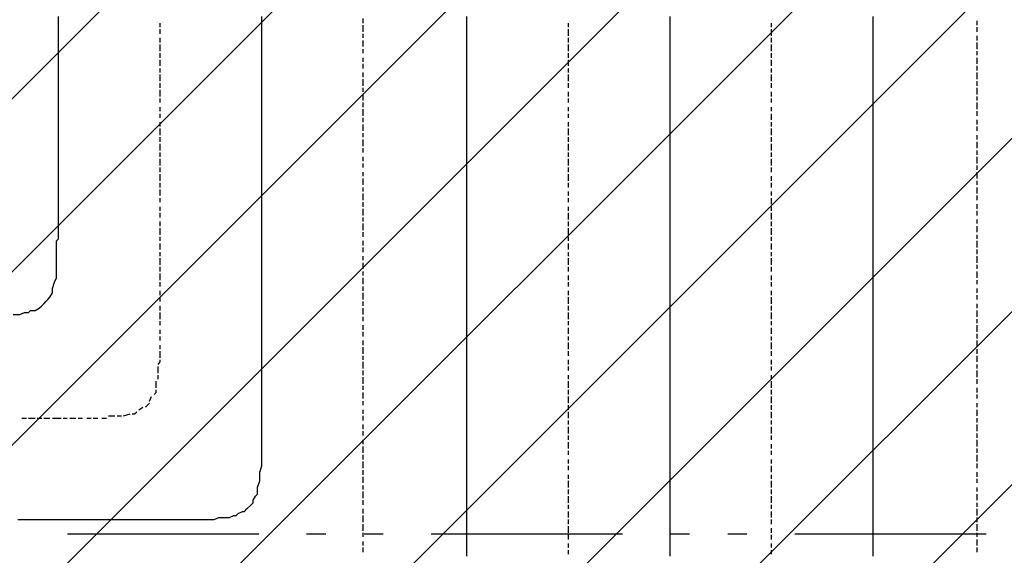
# Model space of a CAD drawing. Extents: x 997 to 109698, y 921 to 94021.
# Tile 634 of 656: x 33360 to 35290, y 47970 to 49019. Entities that reach past the tile are written whole.
import ezdxf

# ---------------------------------------------------------------- set-up
doc = ezdxf.new("R2010")
doc.units = 0
doc.header["$MEASUREMENT"] = 0
for name, color, linetype in [('12', 7, 'CONTINUOUS'), ('28', 7, 'CONTINUOUS'), ('40', 7, 'CONTINUOUS')]:
    doc.layers.add(name, color=color, linetype=linetype)

msp = doc.modelspace()

# ---------------------------------------------------------------- linework, layer by layer
at = {"layer": '12', "color": 5}
for p, q in [((33436.630503, 49016.563401), (33436.630503, 49025.563401)), ((33834.630503, 49016.563401), (33834.630503, 49025.563401)), ((34236.630503, 49016.563401), (34236.630503, 49025.563401)), ((34634.630503, 49016.563401), (34634.630503, 49025.563401)), ((35032.630503, 49016.563401), (35032.630503, 49025.563401)), ((33436.630503, 49008.563401), (33436.630503, 49016.563401)), ((33436.630503, 48995.563401), (33436.630503, 49008.563401)), ((33834.630503, 49008.563401), (33834.630503, 49016.563401)), ((33834.630503, 48995.563401), (33834.630503, 49008.563401)), ((34236.630503, 49008.563401), (34236.630503, 49016.563401)), ((34236.630503, 48995.563401), (34236.630503, 49008.563401)), ((34634.630503, 49008.563401), (34634.630503, 49016.563401)), ((34634.630503, 48995.563401), (34634.630503, 49008.563401)), ((35032.630503, 49008.563401), (35032.630503, 49016.563401)), ((35032.630503, 48995.563401), (35032.630503, 49008.563401)), ((33436.630503, 48987.563401), (33436.630503, 48995.563401)), ((33436.630503, 48978.563401), (33436.630503, 48987.563401)), ((33834.630503, 48987.563401), (33834.630503, 48995.563401)), ((33834.630503, 48978.563401), (33834.630503, 48987.563401)), ((34236.630503, 48987.563401), (34236.630503, 48995.563401)), ((34236.630503, 48978.563401), (34236.630503, 48987.563401)), ((34634.630503, 48987.563401), (34634.630503, 48995.563401)), ((34634.630503, 48978.563401), (34634.630503, 48987.563401)), ((35032.630503, 48987.563401), (35032.630503, 48995.563401)), ((35032.630503, 48974.563401), (35032.630503, 48987.563401)), ((33436.630503, 48966.563401), (33436.630503, 48978.563401)), ((33436.630503, 48957.563401), (33436.630503, 48966.563401)), ((33834.630503, 48966.563401), (33834.630503, 48978.563401)), ((33834.630503, 48957.563401), (33834.630503, 48966.563401)), ((34236.630503, 48966.563401), (34236.630503, 48978.563401)), ((34236.630503, 48957.563401), (34236.630503, 48966.563401)), ((34634.630503, 48966.563401), (34634.630503, 48978.563401)), ((34634.630503, 48957.563401), (34634.630503, 48966.563401)), ((35032.630503, 48966.563401), (35032.630503, 48974.563401)), ((35032.630503, 48957.563401), (35032.630503, 48966.563401)), ((33436.630503, 48949.563401), (33436.630503, 48957.563401)), ((33436.630503, 48936.563401), (33436.630503, 48949.563401)), ((33834.630503, 48944.563401), (33834.630503, 48957.563401)), ((33834.630503, 48936.563401), (33834.630503, 48944.563401)), ((34236.630503, 48944.563401), (34236.630503, 48957.563401)), ((34236.630503, 48936.563401), (34236.630503, 48944.563401)), ((34634.630503, 48944.563401), (34634.630503, 48957.563401)), ((34634.630503, 48936.563401), (34634.630503, 48944.563401)), ((35032.630503, 48944.563401), (35032.630503, 48957.563401)), ((35032.630503, 48936.563401), (35032.630503, 48944.563401)), ((33436.630503, 48928.563401), (33436.630503, 48936.563401)), ((33436.630503, 48915.563401), (33436.630503, 48928.563401)), ((33834.630503, 48928.563401), (33834.630503, 48936.563401)), ((33834.630503, 48915.563401), (33834.630503, 48928.563401)), ((34236.630503, 48928.563401), (34236.630503, 48936.563401)), ((34236.630503, 48915.563401), (34236.630503, 48928.563401)), ((34634.630503, 48928.563401), (34634.630503, 48936.563401)), ((34634.630503, 48915.563401), (34634.630503, 48928.563401)), ((35032.630503, 48928.563401), (35032.630503, 48936.563401)), ((35032.630503, 48915.563401), (35032.630503, 48928.563401)), ((33436.630503, 48906.563401), (33436.630503, 48915.563401)), ((33436.630503, 48898.563401), (33436.630503, 48906.563401)), ((33834.630503, 48906.563401), (33834.630503, 48915.563401)), ((33834.630503, 48898.563401), (33834.630503, 48906.563401)), ((34236.630503, 48906.563401), (34236.630503, 48915.563401)), ((34236.630503, 48898.563401), (34236.630503, 48906.563401)), ((34634.630503, 48906.563401), (34634.630503, 48915.563401)), ((34634.630503, 48898.563401), (34634.630503, 48906.563401)), ((35032.630503, 48906.563401), (35032.630503, 48915.563401)), ((35032.630503, 48898.563401), (35032.630503, 48906.563401)), ((33436.630503, 48885.563401), (33436.630503, 48898.563401)), ((33436.630503, 48877.563401), (33436.630503, 48885.563401)), ((33834.630503, 48885.563401), (33834.630503, 48898.563401)), ((33834.630503, 48877.563401), (33834.630503, 48885.563401)), ((34236.630503, 48885.563401), (34236.630503, 48898.563401)), ((34236.630503, 48877.563401), (34236.630503, 48885.563401)), ((34634.630503, 48885.563401), (34634.630503, 48898.563401)), ((34634.630503, 48877.563401), (34634.630503, 48885.563401)), ((35032.630503, 48885.563401), (35032.630503, 48898.563401)), ((35032.630503, 48877.563401), (35032.630503, 48885.563401)), ((33436.630503, 48868.563401), (33436.630503, 48877.563401)), ((33436.630503, 48856.563401), (33436.630503, 48868.563401)), ((33834.630503, 48868.563401), (33834.630503, 48877.563401)), ((33834.630503, 48856.563401), (33834.630503, 48868.563401)), ((34236.630503, 48868.563401), (34236.630503, 48877.563401)), ((34236.630503, 48856.563401), (34236.630503, 48868.563401)), ((34634.630503, 48868.563401), (34634.630503, 48877.563401)), ((34634.630503, 48856.563401), (34634.630503, 48868.563401)), ((35032.630503, 48864.563401), (35032.630503, 48877.563401)), ((33436.630503, 48847.563401), (33436.630503, 48856.563401)), ((33436.630503, 48839.563401), (33436.630503, 48847.563401)), ((33834.630503, 48847.563401), (33834.630503, 48856.563401)), ((33834.630503, 48839.563401), (33834.630503, 48847.563401)), ((34236.630503, 48847.563401), (34236.630503, 48856.563401)), ((34236.630503, 48834.563401), (34236.630503, 48847.563401)), ((34634.630503, 48847.563401), (34634.630503, 48856.563401)), ((34634.630503, 48834.563401), (34634.630503, 48847.563401)), ((35032.630503, 48856.563401), (35032.630503, 48864.563401)), ((35032.630503, 48847.563401), (35032.630503, 48856.563401)), ((35032.630503, 48834.563401), (35032.630503, 48847.563401)), ((33436.630503, 48826.563401), (33436.630503, 48839.563401)), ((33436.630503, 48818.563401), (33436.630503, 48826.563401)), ((33834.630503, 48826.563401), (33834.630503, 48839.563401)), ((33834.630503, 48818.563401), (33834.630503, 48826.563401)), ((34236.630503, 48826.563401), (34236.630503, 48834.563401)), ((34236.630503, 48818.563401), (34236.630503, 48826.563401)), ((34634.630503, 48826.563401), (34634.630503, 48834.563401)), ((34634.630503, 48818.563401), (34634.630503, 48826.563401)), ((35032.630503, 48826.563401), (35032.630503, 48834.563401)), ((35032.630503, 48818.563401), (35032.630503, 48826.563401)), ((33436.630503, 48805.563401), (33436.630503, 48818.563401)), ((33834.630503, 48805.563401), (33834.630503, 48818.563401)), ((34236.630503, 48805.563401), (34236.630503, 48818.563401)), ((34634.630503, 48805.563401), (34634.630503, 48818.563401)), ((35032.630503, 48805.563401), (35032.630503, 48818.563401)), ((33436.630503, 48796.563401), (33436.630503, 48805.563401)), ((33436.630503, 48788.563401), (33436.630503, 48796.563401)), ((33436.630503, 48775.563401), (33436.630503, 48788.563401)), ((33834.630503, 48796.563401), (33834.630503, 48805.563401)), ((33834.630503, 48788.563401), (33834.630503, 48796.563401)), ((33834.630503, 48775.563401), (33834.630503, 48788.563401)), ((34236.630503, 48796.563401), (34236.630503, 48805.563401)), ((34236.630503, 48788.563401), (34236.630503, 48796.563401)), ((34236.630503, 48775.563401), (34236.630503, 48788.563401)), ((34634.630503, 48796.563401), (34634.630503, 48805.563401)), ((34634.630503, 48788.563401), (34634.630503, 48796.563401)), ((34634.630503, 48775.563401), (34634.630503, 48788.563401)), ((35032.630503, 48796.563401), (35032.630503, 48805.563401)), ((35032.630503, 48788.563401), (35032.630503, 48796.563401)), ((35032.630503, 48775.563401), (35032.630503, 48788.563401)), ((33436.630503, 48767.563401), (33436.630503, 48775.563401)), ((33834.630503, 48767.563401), (33834.630503, 48775.563401)), ((34236.630503, 48767.563401), (34236.630503, 48775.563401)), ((34634.630503, 48767.563401), (34634.630503, 48775.563401)), ((35032.630503, 48767.563401), (35032.630503, 48775.563401)), ((33436.630503, 48758.563401), (33436.630503, 48767.563401)), ((33436.630503, 48746.563401), (33436.630503, 48758.563401)), ((33834.630503, 48758.563401), (33834.630503, 48767.563401)), ((33834.630503, 48746.563401), (33834.630503, 48758.563401)), ((34236.630503, 48758.563401), (34236.630503, 48767.563401)), ((34236.630503, 48746.563401), (34236.630503, 48758.563401)), ((34634.630503, 48758.563401), (34634.630503, 48767.563401)), ((34634.630503, 48746.563401), (34634.630503, 48758.563401)), ((35032.630503, 48754.563401), (35032.630503, 48767.563401)), ((35032.630503, 48746.563401), (35032.630503, 48754.563401)), ((33436.630503, 48737.563401), (33436.630503, 48746.563401)), ((33436.630503, 48729.563401), (33436.630503, 48737.563401)), ((33834.630503, 48737.563401), (33834.630503, 48746.563401)), ((33834.630503, 48729.563401), (33834.630503, 48737.563401)), ((34236.630503, 48737.563401), (34236.630503, 48746.563401)), ((34236.630503, 48724.563401), (34236.630503, 48737.563401)), ((34634.630503, 48737.563401), (34634.630503, 48746.563401)), ((34634.630503, 48724.563401), (34634.630503, 48737.563401)), ((35032.630503, 48737.563401), (35032.630503, 48746.563401)), ((35032.630503, 48724.563401), (35032.630503, 48737.563401)), ((33436.630503, 48716.563401), (33436.630503, 48729.563401)), ((33436.630503, 48707.563401), (33436.630503, 48716.563401)), ((33834.630503, 48716.563401), (33834.630503, 48729.563401)), ((33834.630503, 48707.563401), (33834.630503, 48716.563401)), ((34236.630503, 48716.563401), (34236.630503, 48724.563401)), ((34236.630503, 48707.563401), (34236.630503, 48716.563401)), ((34634.630503, 48716.563401), (34634.630503, 48724.563401)), ((34634.630503, 48707.563401), (34634.630503, 48716.563401)), ((35032.630503, 48716.563401), (35032.630503, 48724.563401)), ((35032.630503, 48707.563401), (35032.630503, 48716.563401)), ((33436.630503, 48695.563401), (33436.630503, 48707.563401)), ((33436.630503, 48686.563401), (33436.630503, 48695.563401)), ((33834.630503, 48695.563401), (33834.630503, 48707.563401)), ((33834.630503, 48686.563401), (33834.630503, 48695.563401)), ((34236.630503, 48695.563401), (34236.630503, 48707.563401)), ((34236.630503, 48686.563401), (34236.630503, 48695.563401)), ((34634.630503, 48695.563401), (34634.630503, 48707.563401)), ((34634.630503, 48686.563401), (34634.630503, 48695.563401)), ((35032.630503, 48695.563401), (35032.630503, 48707.563401)), ((35032.630503, 48686.563401), (35032.630503, 48695.563401)), ((33436.630503, 48678.563401), (33436.630503, 48686.563401)), ((33436.630503, 48665.563401), (33436.630503, 48678.563401)), ((33834.630503, 48678.563401), (33834.630503, 48686.563401)), ((33834.630503, 48665.563401), (33834.630503, 48678.563401)), ((34236.630503, 48678.563401), (34236.630503, 48686.563401)), ((34236.630503, 48665.563401), (34236.630503, 48678.563401)), ((34634.630503, 48678.563401), (34634.630503, 48686.563401)), ((34634.630503, 48665.563401), (34634.630503, 48678.563401)), ((35032.630503, 48678.563401), (35032.630503, 48686.563401)), ((35032.630503, 48665.563401), (35032.630503, 48678.563401)), ((33436.630503, 48657.563401), (33436.630503, 48665.563401)), ((33436.630503, 48648.563401), (33436.630503, 48657.563401)), ((33834.630503, 48657.563401), (33834.630503, 48665.563401)), ((33834.630503, 48648.563401), (33834.630503, 48657.563401)), ((34236.630503, 48657.563401), (34236.630503, 48665.563401)), ((34236.630503, 48648.563401), (34236.630503, 48657.563401)), ((34634.630503, 48657.563401), (34634.630503, 48665.563401)), ((34634.630503, 48648.563401), (34634.630503, 48657.563401)), ((35032.630503, 48657.563401), (35032.630503, 48665.563401)), ((35032.630503, 48648.563401), (35032.630503, 48657.563401)), ((33436.630503, 48640.563401), (33436.630503, 48648.563401)), ((33436.630503, 48631.563401), (33436.630503, 48640.563401)), ((33834.630503, 48635.563401), (33834.630503, 48648.563401)), ((33834.630503, 48627.563401), (33834.630503, 48635.563401)), ((34236.630503, 48635.563401), (34236.630503, 48648.563401)), ((34236.630503, 48627.563401), (34236.630503, 48635.563401)), ((34634.630503, 48635.563401), (34634.630503, 48648.563401)), ((34634.630503, 48627.563401), (34634.630503, 48635.563401)), ((35032.630503, 48635.563401), (35032.630503, 48648.563401)), ((35032.630503, 48627.563401), (35032.630503, 48635.563401)), ((33436.630503, 48623.563401), (33436.630503, 48631.563401)), ((33436.630503, 48614.563401), (33436.630503, 48623.563401)), ((33436.630503, 48602.563401), (33436.630503, 48614.563401)), ((33834.630503, 48619.563401), (33834.630503, 48627.563401)), ((33834.630503, 48606.563401), (33834.630503, 48619.563401)), ((34236.630503, 48619.563401), (34236.630503, 48627.563401)), ((34236.630503, 48606.563401), (34236.630503, 48619.563401)), ((34634.630503, 48614.563401), (34634.630503, 48627.563401)), ((34634.630503, 48606.563401), (34634.630503, 48614.563401)), ((35032.630503, 48614.563401), (35032.630503, 48627.563401)), ((35032.630503, 48606.563401), (35032.630503, 48614.563401)), ((33436.630503, 48593.563401), (33436.630503, 48602.563401)), ((33834.630503, 48597.563401), (33834.630503, 48606.563401)), ((33834.630503, 48585.563401), (33834.630503, 48597.563401)), ((34236.630503, 48597.563401), (34236.630503, 48606.563401)), ((34236.630503, 48585.563401), (34236.630503, 48597.563401)), ((34634.630503, 48597.563401), (34634.630503, 48606.563401)), ((34634.630503, 48585.563401), (34634.630503, 48597.563401)), ((35032.630503, 48597.563401), (35032.630503, 48606.563401)), ((35032.630503, 48585.563401), (35032.630503, 48597.563401)), ((33432.630503, 48572.563401), (33432.630503, 48585.563401)), ((33834.630503, 48576.563401), (33834.630503, 48585.563401)), ((33834.630503, 48568.563401), (33834.630503, 48576.563401)), ((34236.630503, 48576.563401), (34236.630503, 48585.563401)), ((34236.630503, 48568.563401), (34236.630503, 48576.563401)), ((34634.630503, 48576.563401), (34634.630503, 48585.563401)), ((34634.630503, 48568.563401), (34634.630503, 48576.563401)), ((35032.630503, 48576.563401), (35032.630503, 48585.563401)), ((35032.630503, 48568.563401), (35032.630503, 48576.563401)), ((33432.630503, 48563.563401), (33432.630503, 48572.563401)), ((33432.630503, 48555.563401), (33432.630503, 48563.563401)), ((33834.630503, 48555.563401), (33834.630503, 48568.563401)), ((34236.630503, 48555.563401), (34236.630503, 48568.563401)), ((34634.630503, 48555.563401), (34634.630503, 48568.563401)), ((35032.630503, 48555.563401), (35032.630503, 48568.563401)), ((33432.630503, 48542.563401), (33432.630503, 48555.563401)), ((33432.630503, 48534.563401), (33432.630503, 48542.563401)), ((33834.630503, 48547.563401), (33834.630503, 48555.563401)), ((33834.630503, 48538.563401), (33834.630503, 48547.563401)), ((33834.630503, 48525.563401), (33834.630503, 48538.563401)), ((34236.630503, 48547.563401), (34236.630503, 48555.563401)), ((34236.630503, 48538.563401), (34236.630503, 48547.563401)), ((34236.630503, 48525.563401), (34236.630503, 48538.563401)), ((34634.630503, 48547.563401), (34634.630503, 48555.563401)), ((34634.630503, 48538.563401), (34634.630503, 48547.563401)), ((34634.630503, 48525.563401), (34634.630503, 48538.563401)), ((35032.630503, 48547.563401), (35032.630503, 48555.563401)), ((35032.630503, 48538.563401), (35032.630503, 48547.563401)), ((35032.630503, 48525.563401), (35032.630503, 48538.563401)), ((33432.630503, 48521.563401), (33432.630503, 48534.563401)), ((33432.630503, 48513.563401), (33432.630503, 48521.563401)), ((33834.630503, 48517.563401), (33834.630503, 48525.563401)), ((33834.630503, 48508.563401), (33834.630503, 48517.563401)), ((34236.630503, 48517.563401), (34236.630503, 48525.563401)), ((34236.630503, 48508.563401), (34236.630503, 48517.563401)), ((34634.630503, 48517.563401), (34634.630503, 48525.563401)), ((34634.630503, 48504.563401), (34634.630503, 48517.563401)), ((35032.630503, 48517.563401), (35032.630503, 48525.563401)), ((35032.630503, 48504.563401), (35032.630503, 48517.563401)), ((33424.630503, 48492.563401), (33428.630503, 48504.563401)), ((33428.630503, 48504.563401), (33432.630503, 48513.563401)), ((33834.630503, 48496.563401), (33834.630503, 48508.563401)), ((34236.630503, 48496.563401), (34236.630503, 48508.563401)), ((34634.630503, 48496.563401), (34634.630503, 48504.563401)), ((35032.630503, 48496.563401), (35032.630503, 48504.563401)), ((33419.630503, 48475.563401), (33424.630503, 48483.563401)), ((33424.630503, 48483.563401), (33424.630503, 48492.563401)), ((33834.630503, 48487.563401), (33834.630503, 48496.563401)), ((33834.630503, 48475.563401), (33834.630503, 48487.563401)), ((34236.630503, 48487.563401), (34236.630503, 48496.563401)), ((34236.630503, 48475.563401), (34236.630503, 48487.563401)), ((34634.630503, 48487.563401), (34634.630503, 48496.563401)), ((34634.630503, 48475.563401), (34634.630503, 48487.563401)), ((35032.630503, 48487.563401), (35032.630503, 48496.563401)), ((35032.630503, 48475.563401), (35032.630503, 48487.563401)), ((33407.630503, 48462.563401), (33411.630503, 48466.563401)), ((33834.630503, 48466.563401), (33834.630503, 48475.563401)), ((33834.630503, 48458.563401), (33834.630503, 48466.563401)), ((34236.630503, 48466.563401), (34236.630503, 48475.563401)), ((34236.630503, 48458.563401), (34236.630503, 48466.563401)), ((34634.630503, 48466.563401), (34634.630503, 48475.563401)), ((34634.630503, 48458.563401), (34634.630503, 48466.563401)), ((35032.630503, 48466.563401), (35032.630503, 48475.563401)), ((35032.630503, 48458.563401), (35032.630503, 48466.563401)), ((33347.630503, 48441.563401), (33360.630503, 48441.563401)), ((33360.630503, 48441.563401), (33369.630503, 48445.563401)), ((33369.630503, 48445.563401), (33377.630503, 48445.563401)), ((33390.630503, 48449.563401), (33398.630503, 48453.563401)), ((33834.630503, 48445.563401), (33834.630503, 48458.563401)), ((33834.630503, 48436.563401), (33834.630503, 48445.563401)), ((34236.630503, 48445.563401), (34236.630503, 48458.563401)), ((34236.630503, 48436.563401), (34236.630503, 48445.563401)), ((34634.630503, 48445.563401), (34634.630503, 48458.563401)), ((34634.630503, 48436.563401), (34634.630503, 48445.563401)), ((35032.630503, 48445.563401), (35032.630503, 48458.563401)), ((35032.630503, 48436.563401), (35032.630503, 48445.563401)), ((33834.630503, 48428.563401), (33834.630503, 48436.563401)), ((33834.630503, 48415.563401), (33834.630503, 48428.563401)), ((34236.630503, 48428.563401), (34236.630503, 48436.563401)), ((34236.630503, 48415.563401), (34236.630503, 48428.563401)), ((34634.630503, 48428.563401), (34634.630503, 48436.563401)), ((34634.630503, 48415.563401), (34634.630503, 48428.563401)), ((35032.630503, 48428.563401), (35032.630503, 48436.563401)), ((35032.630503, 48415.563401), (35032.630503, 48428.563401)), ((33834.630503, 48407.563401), (33834.630503, 48415.563401)), ((33834.630503, 48398.563401), (33834.630503, 48407.563401)), ((34236.630503, 48407.563401), (34236.630503, 48415.563401)), ((34236.630503, 48398.563401), (34236.630503, 48407.563401)), ((34634.630503, 48407.563401), (34634.630503, 48415.563401)), ((34634.630503, 48398.563401), (34634.630503, 48407.563401)), ((35032.630503, 48407.563401), (35032.630503, 48415.563401)), ((35032.630503, 48394.563401), (35032.630503, 48407.563401)), ((33834.630503, 48386.563401), (33834.630503, 48398.563401)), ((33834.630503, 48377.563401), (33834.630503, 48386.563401)), ((34236.630503, 48386.563401), (34236.630503, 48398.563401)), ((34236.630503, 48377.563401), (34236.630503, 48386.563401)), ((34634.630503, 48386.563401), (34634.630503, 48398.563401)), ((34634.630503, 48377.563401), (34634.630503, 48386.563401)), ((35032.630503, 48386.563401), (35032.630503, 48394.563401)), ((35032.630503, 48377.563401), (35032.630503, 48386.563401)), ((33834.630503, 48364.563401), (33834.630503, 48377.563401)), ((33834.630503, 48356.563401), (33834.630503, 48364.563401)), ((34236.630503, 48364.563401), (34236.630503, 48377.563401)), ((34236.630503, 48356.563401), (34236.630503, 48364.563401)), ((34634.630503, 48364.563401), (34634.630503, 48377.563401)), ((34634.630503, 48356.563401), (34634.630503, 48364.563401)), ((35032.630503, 48364.563401), (35032.630503, 48377.563401)), ((35032.630503, 48356.563401), (35032.630503, 48364.563401)), ((33834.630503, 48348.563401), (33834.630503, 48356.563401)), ((33834.630503, 48335.563401), (33834.630503, 48348.563401)), ((34236.630503, 48348.563401), (34236.630503, 48356.563401)), ((34236.630503, 48335.563401), (34236.630503, 48348.563401)), ((34634.630503, 48348.563401), (34634.630503, 48356.563401)), ((34634.630503, 48335.563401), (34634.630503, 48348.563401)), ((35032.630503, 48348.563401), (35032.630503, 48356.563401)), ((35032.630503, 48335.563401), (35032.630503, 48348.563401)), ((33834.630503, 48326.563401), (33834.630503, 48335.563401)), ((33834.630503, 48318.563401), (33834.630503, 48326.563401)), ((34236.630503, 48326.563401), (34236.630503, 48335.563401)), ((34236.630503, 48318.563401), (34236.630503, 48326.563401)), ((34634.630503, 48326.563401), (34634.630503, 48335.563401)), ((34634.630503, 48318.563401), (34634.630503, 48326.563401)), ((35032.630503, 48326.563401), (35032.630503, 48335.563401)), ((35032.630503, 48318.563401), (35032.630503, 48326.563401)), ((33834.630503, 48305.563401), (33834.630503, 48318.563401)), ((33834.630503, 48297.563401), (33834.630503, 48305.563401)), ((34236.630503, 48305.563401), (34236.630503, 48318.563401)), ((34236.630503, 48297.563401), (34236.630503, 48305.563401)), ((34634.630503, 48305.563401), (34634.630503, 48318.563401)), ((34634.630503, 48297.563401), (34634.630503, 48305.563401)), ((35032.630503, 48305.563401), (35032.630503, 48318.563401)), ((35032.630503, 48297.563401), (35032.630503, 48305.563401)), ((33834.630503, 48288.563401), (33834.630503, 48297.563401)), ((33834.630503, 48276.563401), (33834.630503, 48288.563401)), ((34236.630503, 48288.563401), (34236.630503, 48297.563401)), ((34236.630503, 48276.563401), (34236.630503, 48288.563401)), ((34634.630503, 48288.563401), (34634.630503, 48297.563401)), ((34634.630503, 48276.563401), (34634.630503, 48288.563401)), ((35032.630503, 48284.563401), (35032.630503, 48297.563401)), ((33834.630503, 48267.563401), (33834.630503, 48276.563401)), ((33834.630503, 48259.563401), (33834.630503, 48267.563401)), ((34236.630503, 48267.563401), (34236.630503, 48276.563401)), ((34236.630503, 48254.563401), (34236.630503, 48267.563401)), ((34634.630503, 48267.563401), (34634.630503, 48276.563401)), ((34634.630503, 48254.563401), (34634.630503, 48267.563401)), ((35032.630503, 48276.563401), (35032.630503, 48284.563401)), ((35032.630503, 48267.563401), (35032.630503, 48276.563401)), ((35032.630503, 48254.563401), (35032.630503, 48267.563401)), ((33834.630503, 48246.563401), (33834.630503, 48259.563401)), ((34236.630503, 48246.563401), (34236.630503, 48254.563401)), ((34634.630503, 48246.563401), (34634.630503, 48254.563401)), ((35032.630503, 48246.563401), (35032.630503, 48254.563401)), ((33834.630503, 48238.563401), (33834.630503, 48246.563401)), ((33834.630503, 48233.563401), (33834.630503, 48238.563401)), ((33834.630503, 48225.563401), (33834.630503, 48233.563401)), ((34236.630503, 48238.563401), (34236.630503, 48246.563401)), ((34236.630503, 48225.563401), (34236.630503, 48238.563401)), ((34634.630503, 48238.563401), (34634.630503, 48246.563401)), ((34634.630503, 48225.563401), (34634.630503, 48238.563401)), ((35032.630503, 48238.563401), (35032.630503, 48246.563401)), ((35032.630503, 48225.563401), (35032.630503, 48238.563401)), ((33834.630503, 48212.563401), (33834.630503, 48225.563401)), ((33834.630503, 48204.563401), (33834.630503, 48212.563401)), ((34236.630503, 48216.563401), (34236.630503, 48225.563401)), ((34236.630503, 48208.563401), (34236.630503, 48216.563401)), ((34634.630503, 48216.563401), (34634.630503, 48225.563401)), ((34634.630503, 48208.563401), (34634.630503, 48216.563401)), ((35032.630503, 48216.563401), (35032.630503, 48225.563401)), ((35032.630503, 48208.563401), (35032.630503, 48216.563401)), ((33834.630503, 48191.563401), (33834.630503, 48204.563401)), ((33834.630503, 48182.563401), (33834.630503, 48191.563401)), ((34236.630503, 48195.563401), (34236.630503, 48208.563401)), ((34236.630503, 48187.563401), (34236.630503, 48195.563401)), ((34634.630503, 48195.563401), (34634.630503, 48208.563401)), ((34634.630503, 48187.563401), (34634.630503, 48195.563401)), ((35032.630503, 48195.563401), (35032.630503, 48208.563401)), ((35032.630503, 48187.563401), (35032.630503, 48195.563401)), ((33834.630503, 48174.563401), (33834.630503, 48182.563401)), ((33834.630503, 48161.563401), (33834.630503, 48174.563401)), ((34236.630503, 48178.563401), (34236.630503, 48187.563401)), ((34236.630503, 48166.563401), (34236.630503, 48178.563401)), ((34634.630503, 48178.563401), (34634.630503, 48187.563401)), ((34634.630503, 48166.563401), (34634.630503, 48178.563401)), ((35032.630503, 48174.563401), (35032.630503, 48187.563401)), ((35032.630503, 48166.563401), (35032.630503, 48174.563401)), ((33834.630503, 48153.563401), (33834.630503, 48161.563401)), ((33834.630503, 48144.563401), (33834.630503, 48153.563401)), ((34236.630503, 48157.563401), (34236.630503, 48166.563401)), ((34236.630503, 48144.563401), (34236.630503, 48157.563401)), ((34634.630503, 48157.563401), (34634.630503, 48166.563401)), ((34634.630503, 48144.563401), (34634.630503, 48157.563401)), ((35032.630503, 48157.563401), (35032.630503, 48166.563401)), ((35032.630503, 48144.563401), (35032.630503, 48157.563401)), ((33830.630503, 48132.563401), (33834.630503, 48144.563401)), ((33830.630503, 48123.563401), (33830.630503, 48132.563401)), ((34236.630503, 48136.563401), (34236.630503, 48144.563401)), ((34236.630503, 48127.563401), (34236.630503, 48136.563401)), ((34634.630503, 48136.563401), (34634.630503, 48144.563401)), ((34634.630503, 48127.563401), (34634.630503, 48136.563401)), ((35032.630503, 48136.563401), (35032.630503, 48144.563401)), ((35032.630503, 48127.563401), (35032.630503, 48136.563401)), ((33826.630503, 48102.563401), (33830.630503, 48115.563401)), ((33830.630503, 48115.563401), (33830.630503, 48123.563401)), ((34236.630503, 48115.563401), (34236.630503, 48127.563401)), ((34236.630503, 48106.563401), (34236.630503, 48115.563401)), ((34634.630503, 48115.563401), (34634.630503, 48127.563401)), ((34634.630503, 48106.563401), (34634.630503, 48115.563401)), ((35032.630503, 48115.563401), (35032.630503, 48127.563401)), ((35032.630503, 48106.563401), (35032.630503, 48115.563401)), ((33826.630503, 48094.563401), (33826.630503, 48102.563401)), ((34236.630503, 48098.563401), (34236.630503, 48106.563401)), ((34236.630503, 48085.563401), (34236.630503, 48098.563401)), ((34634.630503, 48098.563401), (34634.630503, 48106.563401)), ((34634.630503, 48085.563401), (34634.630503, 48098.563401)), ((35032.630503, 48098.563401), (35032.630503, 48106.563401)), ((35032.630503, 48085.563401), (35032.630503, 48098.563401)), ((33817.630503, 48077.563401), (33822.630503, 48085.563401)), ((34236.630503, 48077.563401), (34236.630503, 48085.563401)), ((34236.630503, 48068.563401), (34236.630503, 48077.563401)), ((34634.630503, 48077.563401), (34634.630503, 48085.563401)), ((34634.630503, 48068.563401), (34634.630503, 48077.563401)), ((35032.630503, 48077.563401), (35032.630503, 48085.563401)), ((35032.630503, 48068.563401), (35032.630503, 48077.563401)), ((33788.630503, 48051.563401), (33796.630503, 48055.563401)), ((33805.630503, 48060.563401), (33813.630503, 48068.563401)), ((34236.630503, 48055.563401), (34236.630503, 48068.563401)), ((34236.630503, 48047.563401), (34236.630503, 48055.563401)), ((34634.630503, 48055.563401), (34634.630503, 48068.563401)), ((34634.630503, 48047.563401), (34634.630503, 48055.563401)), ((35032.630503, 48055.563401), (35032.630503, 48068.563401)), ((35032.630503, 48047.563401), (35032.630503, 48055.563401)), ((33356.630503, 48039.563401), (33364.630503, 48039.563401)), ((33364.630503, 48039.563401), (33377.630503, 48039.563401)), ((33377.630503, 48039.563401), (33386.630503, 48039.563401)), ((33386.630503, 48039.563401), (33394.630503, 48039.563401)), ((33394.630503, 48039.563401), (33407.630503, 48039.563401)), ((33407.630503, 48039.563401), (33415.630503, 48039.563401)), ((33415.630503, 48039.563401), (33424.630503, 48039.563401)), ((33424.630503, 48039.563401), (33436.630503, 48039.563401)), ((33436.630503, 48039.563401), (33445.630503, 48039.563401)), ((33445.630503, 48039.563401), (33453.630503, 48039.563401)), ((33453.630503, 48039.563401), (33466.630503, 48039.563401)), ((33466.630503, 48039.563401), (33474.630503, 48039.563401)), ((33474.630503, 48039.563401), (33487.630503, 48039.563401)), ((33487.630503, 48039.563401), (33496.630503, 48039.563401)), ((33496.630503, 48039.563401), (33504.630503, 48039.563401)), ((33504.630503, 48039.563401), (33517.630503, 48039.563401)), ((33517.630503, 48039.563401), (33525.630503, 48039.563401)), ((33525.630503, 48039.563401), (33534.630503, 48039.563401)), ((33534.630503, 48039.563401), (33546.630503, 48039.563401)), ((33546.630503, 48039.563401), (33555.630503, 48039.563401)), ((33555.630503, 48039.563401), (33563.630503, 48039.563401)), ((33563.630503, 48039.563401), (33576.630503, 48039.563401)), ((33576.630503, 48039.563401), (33585.630503, 48039.563401)), ((33585.630503, 48039.563401), (33597.630503, 48039.563401)), ((33597.630503, 48039.563401), (33606.630503, 48039.563401)), ((33606.630503, 48039.563401), (33614.630503, 48039.563401)), ((33614.630503, 48039.563401), (33627.630503, 48039.563401)), ((33627.630503, 48039.563401), (33635.630503, 48039.563401)), ((33635.630503, 48039.563401), (33640.630503, 48039.563401)), ((33640.630503, 48039.563401), (33648.630503, 48039.563401)), ((33648.630503, 48039.563401), (33661.630503, 48039.563401)), ((33661.630503, 48039.563401), (33669.630503, 48039.563401)), ((33669.630503, 48039.563401), (33678.630503, 48039.563401)), ((33678.630503, 48039.563401), (33690.630503, 48039.563401)), ((33690.630503, 48039.563401), (33699.630503, 48039.563401)), ((33699.630503, 48039.563401), (33712.630503, 48039.563401)), ((33712.630503, 48039.563401), (33720.630503, 48039.563401)), ((33720.630503, 48039.563401), (33728.630503, 48039.563401)), ((33728.630503, 48039.563401), (33741.630503, 48039.563401)), ((33741.630503, 48039.563401), (33750.630503, 48043.563401)), ((33750.630503, 48043.563401), (33758.630503, 48043.563401)), ((33758.630503, 48043.563401), (33771.630503, 48043.563401)), ((33771.630503, 48043.563401), (33779.630503, 48047.563401)), ((34236.630503, 48039.563401), (34236.630503, 48047.563401)), ((34236.630503, 48026.563401), (34236.630503, 48039.563401)), ((34634.630503, 48034.563401), (34634.630503, 48047.563401)), ((35032.630503, 48034.563401), (35032.630503, 48047.563401)), ((34236.630503, 48017.563401), (34236.630503, 48026.563401)), ((34236.630503, 48005.563401), (34236.630503, 48017.563401)), ((34634.630503, 48026.563401), (34634.630503, 48034.563401)), ((34634.630503, 48017.563401), (34634.630503, 48026.563401)), ((34634.630503, 48005.563401), (34634.630503, 48017.563401)), ((35032.630503, 48026.563401), (35032.630503, 48034.563401)), ((35032.630503, 48017.563401), (35032.630503, 48026.563401)), ((35032.630503, 48005.563401), (35032.630503, 48017.563401)), ((34236.630503, 47996.563401), (34236.630503, 48005.563401)), ((34634.630503, 47996.563401), (34634.630503, 48005.563401)), ((35032.630503, 47996.563401), (35032.630503, 48005.563401)), ((34236.630503, 47988.563401), (34236.630503, 47996.563401)), ((34236.630503, 47975.563401), (34236.630503, 47988.563401)), ((34634.630503, 47988.563401), (34634.630503, 47996.563401)), ((34634.630503, 47975.563401), (34634.630503, 47988.563401)), ((35032.630503, 47988.563401), (35032.630503, 47996.563401)), ((35032.630503, 47975.563401), (35032.630503, 47988.563401)), ((34236.630503, 47967.563401), (34236.630503, 47975.563401)), ((34634.630503, 47967.563401), (34634.630503, 47975.563401)), ((35032.630503, 47967.563401), (35032.630503, 47975.563401))]:
    msp.add_line(p, q, dxfattribs=at)
at = {"layer": '12', "color": 1}
for p, q in [((34033.630503, 49012.563401), (34033.630503, 49021.563401)), ((33635.630503, 49004.563401), (33635.630503, 49012.563401)), ((33635.630503, 48991.563401), (33635.630503, 49000.563401)), ((34033.630503, 48995.563401), (34033.630503, 49008.563401)), ((34435.630503, 49004.563401), (34435.630503, 49012.563401)), ((34435.630503, 48987.563401), (34435.630503, 49000.563401)), ((34833.630503, 49004.563401), (34833.630503, 49012.563401)), ((34833.630503, 48987.563401), (34833.630503, 49000.563401)), ((35236.630503, 49008.563401), (35236.630503, 49016.563401)), ((35236.630503, 48995.563401), (35236.630503, 49004.563401)), ((33635.630503, 48974.563401), (33635.630503, 48983.563401)), ((34033.630503, 48983.563401), (34033.630503, 48991.563401)), ((34435.630503, 48974.563401), (34435.630503, 48983.563401)), ((34833.630503, 48974.563401), (34833.630503, 48983.563401)), ((35236.630503, 48978.563401), (35236.630503, 48987.563401)), ((33635.630503, 48957.563401), (33635.630503, 48970.563401)), ((34033.630503, 48966.563401), (34033.630503, 48978.563401)), ((34033.630503, 48953.563401), (34033.630503, 48961.563401)), ((34435.630503, 48957.563401), (34435.630503, 48970.563401)), ((34833.630503, 48957.563401), (34833.630503, 48970.563401)), ((35236.630503, 48961.563401), (35236.630503, 48974.563401)), ((33635.630503, 48944.563401), (33635.630503, 48953.563401)), ((34033.630503, 48936.563401), (34033.630503, 48944.563401)), ((34435.630503, 48944.563401), (34435.630503, 48953.563401)), ((34833.630503, 48944.563401), (34833.630503, 48953.563401)), ((35236.630503, 48949.563401), (35236.630503, 48957.563401)), ((35236.630503, 48932.563401), (35236.630503, 48944.563401)), ((33635.630503, 48928.563401), (33635.630503, 48940.563401)), ((33635.630503, 48915.563401), (33635.630503, 48923.563401)), ((34033.630503, 48923.563401), (34033.630503, 48932.563401)), ((34435.630503, 48928.563401), (34435.630503, 48940.563401)), ((34435.630503, 48915.563401), (34435.630503, 48923.563401)), ((34833.630503, 48928.563401), (34833.630503, 48940.563401)), ((34833.630503, 48915.563401), (34833.630503, 48923.563401)), ((35236.630503, 48919.563401), (35236.630503, 48928.563401)), ((33635.630503, 48898.563401), (33635.630503, 48911.563401)), ((34033.630503, 48906.563401), (34033.630503, 48915.563401)), ((34435.630503, 48898.563401), (34435.630503, 48911.563401)), ((34833.630503, 48898.563401), (34833.630503, 48911.563401)), ((35236.630503, 48902.563401), (35236.630503, 48915.563401)), ((33635.630503, 48885.563401), (33635.630503, 48894.563401)), ((34033.630503, 48889.563401), (34033.630503, 48902.563401)), ((34033.630503, 48877.563401), (34033.630503, 48885.563401)), ((34435.630503, 48885.563401), (34435.630503, 48894.563401)), ((34833.630503, 48885.563401), (34833.630503, 48894.563401)), ((35236.630503, 48889.563401), (35236.630503, 48898.563401)), ((35236.630503, 48872.563401), (35236.630503, 48885.563401)), ((33635.630503, 48868.563401), (33635.630503, 48881.563401)), ((34033.630503, 48860.563401), (34033.630503, 48872.563401)), ((34435.630503, 48868.563401), (34435.630503, 48877.563401)), ((34833.630503, 48868.563401), (34833.630503, 48877.563401)), ((35236.630503, 48860.563401), (35236.630503, 48868.563401)), ((33635.630503, 48856.563401), (33635.630503, 48864.563401)), ((33635.630503, 48839.563401), (33635.630503, 48847.563401)), ((34033.630503, 48847.563401), (34033.630503, 48856.563401)), ((34435.630503, 48856.563401), (34435.630503, 48864.563401)), ((34435.630503, 48839.563401), (34435.630503, 48847.563401)), ((34833.630503, 48856.563401), (34833.630503, 48864.563401)), ((34833.630503, 48839.563401), (34833.630503, 48847.563401)), ((35236.630503, 48843.563401), (35236.630503, 48856.563401)), ((33635.630503, 48826.563401), (33635.630503, 48834.563401)), ((34033.630503, 48830.563401), (34033.630503, 48843.563401)), ((34033.630503, 48818.563401), (34033.630503, 48826.563401)), ((34435.630503, 48826.563401), (34435.630503, 48834.563401)), ((34833.630503, 48822.563401), (34833.630503, 48834.563401)), ((35236.630503, 48830.563401), (35236.630503, 48839.563401)), ((33635.630503, 48809.563401), (33635.630503, 48818.563401)), ((34033.630503, 48801.563401), (34033.630503, 48813.563401)), ((34435.630503, 48809.563401), (34435.630503, 48818.563401)), ((34833.630503, 48809.563401), (34833.630503, 48818.563401)), ((35236.630503, 48813.563401), (35236.630503, 48822.563401)), ((35236.630503, 48801.563401), (35236.630503, 48809.563401)), ((33635.630503, 48792.563401), (33635.630503, 48805.563401)), ((33635.630503, 48779.563401), (33635.630503, 48788.563401)), ((34033.630503, 48788.563401), (34033.630503, 48796.563401)), ((34435.630503, 48792.563401), (34435.630503, 48805.563401)), ((34435.630503, 48779.563401), (34435.630503, 48788.563401)), ((34833.630503, 48792.563401), (34833.630503, 48805.563401)), ((34833.630503, 48779.563401), (34833.630503, 48788.563401)), ((35236.630503, 48784.563401), (35236.630503, 48792.563401)), ((33635.630503, 48762.563401), (33635.630503, 48775.563401)), ((34033.630503, 48771.563401), (34033.630503, 48784.563401)), ((34435.630503, 48762.563401), (34435.630503, 48775.563401)), ((34833.630503, 48762.563401), (34833.630503, 48775.563401)), ((35236.630503, 48767.563401), (35236.630503, 48779.563401)), ((33635.630503, 48750.563401), (33635.630503, 48758.563401)), ((34033.630503, 48758.563401), (34033.630503, 48767.563401)), ((34033.630503, 48741.563401), (34033.630503, 48750.563401)), ((34435.630503, 48750.563401), (34435.630503, 48758.563401)), ((34833.630503, 48750.563401), (34833.630503, 48758.563401)), ((35236.630503, 48754.563401), (35236.630503, 48762.563401)), ((35236.630503, 48737.563401), (35236.630503, 48750.563401)), ((33635.630503, 48733.563401), (33635.630503, 48746.563401)), ((34033.630503, 48729.563401), (34033.630503, 48737.563401)), ((34435.630503, 48733.563401), (34435.630503, 48746.563401)), ((34833.630503, 48733.563401), (34833.630503, 48746.563401)), ((35236.630503, 48724.563401), (35236.630503, 48733.563401)), ((33635.630503, 48720.563401), (33635.630503, 48729.563401)), ((33635.630503, 48703.563401), (33635.630503, 48716.563401)), ((34033.630503, 48712.563401), (34033.630503, 48720.563401)), ((34435.630503, 48720.563401), (34435.630503, 48729.563401)), ((34435.630503, 48703.563401), (34435.630503, 48716.563401)), ((34833.630503, 48720.563401), (34833.630503, 48729.563401)), ((34833.630503, 48703.563401), (34833.630503, 48712.563401)), ((35236.630503, 48707.563401), (35236.630503, 48720.563401)), ((33635.630503, 48690.563401), (33635.630503, 48699.563401)), ((34033.630503, 48695.563401), (34033.630503, 48707.563401)), ((34435.630503, 48690.563401), (34435.630503, 48699.563401)), ((34833.630503, 48690.563401), (34833.630503, 48699.563401)), ((35236.630503, 48695.563401), (35236.630503, 48703.563401)), ((33635.630503, 48674.563401), (33635.630503, 48686.563401)), ((34033.630503, 48682.563401), (34033.630503, 48690.563401)), ((34033.630503, 48665.563401), (34033.630503, 48678.563401)), ((34435.630503, 48674.563401), (34435.630503, 48682.563401)), ((34833.630503, 48674.563401), (34833.630503, 48682.563401)), ((35236.630503, 48678.563401), (35236.630503, 48690.563401)), ((35236.630503, 48665.563401), (35236.630503, 48674.563401)), ((33635.630503, 48661.563401), (33635.630503, 48669.563401)), ((33635.630503, 48644.563401), (33635.630503, 48652.563401)), ((34033.630503, 48652.563401), (34033.630503, 48661.563401)), ((34435.630503, 48661.563401), (34435.630503, 48669.563401)), ((34435.630503, 48644.563401), (34435.630503, 48652.563401)), ((34833.630503, 48657.563401), (34833.630503, 48669.563401)), ((34833.630503, 48644.563401), (34833.630503, 48652.563401)), ((35236.630503, 48648.563401), (35236.630503, 48657.563401)), ((33635.630503, 48631.563401), (33635.630503, 48640.563401)), ((34033.630503, 48635.563401), (34033.630503, 48648.563401)), ((34435.630503, 48627.563401), (34435.630503, 48640.563401)), ((34833.630503, 48627.563401), (34833.630503, 48640.563401)), ((35236.630503, 48635.563401), (35236.630503, 48644.563401)), ((33635.630503, 48614.563401), (33635.630503, 48623.563401)), ((34033.630503, 48623.563401), (34033.630503, 48631.563401)), ((34033.630503, 48606.563401), (34033.630503, 48619.563401)), ((34435.630503, 48614.563401), (34435.630503, 48623.563401)), ((34833.630503, 48614.563401), (34833.630503, 48623.563401)), ((35236.630503, 48619.563401), (35236.630503, 48627.563401)), ((35236.630503, 48602.563401), (35236.630503, 48614.563401)), ((33635.630503, 48597.563401), (33635.630503, 48610.563401)), ((34033.630503, 48593.563401), (34033.630503, 48602.563401)), ((34435.630503, 48597.563401), (34435.630503, 48610.563401)), ((34833.630503, 48597.563401), (34833.630503, 48610.563401)), ((35236.630503, 48589.563401), (35236.630503, 48597.563401)), ((33635.630503, 48585.563401), (33635.630503, 48593.563401)), ((33635.630503, 48568.563401), (33635.630503, 48580.563401)), ((34033.630503, 48576.563401), (34033.630503, 48585.563401)), ((34435.630503, 48585.563401), (34435.630503, 48593.563401)), ((34435.630503, 48568.563401), (34435.630503, 48580.563401)), ((34833.630503, 48585.563401), (34833.630503, 48593.563401)), ((34833.630503, 48568.563401), (34833.630503, 48580.563401)), ((35236.630503, 48572.563401), (35236.630503, 48585.563401)), ((33635.630503, 48555.563401), (33635.630503, 48563.563401)), ((34033.630503, 48563.563401), (34033.630503, 48572.563401)), ((34435.630503, 48555.563401), (34435.630503, 48563.563401)), ((34833.630503, 48555.563401), (34833.630503, 48563.563401)), ((35236.630503, 48559.563401), (35236.630503, 48568.563401)), ((33635.630503, 48538.563401), (33635.630503, 48551.563401)), ((34033.630503, 48547.563401), (34033.630503, 48555.563401)), ((34033.630503, 48530.563401), (34033.630503, 48542.563401)), ((34435.630503, 48538.563401), (34435.630503, 48551.563401)), ((34833.630503, 48538.563401), (34833.630503, 48551.563401)), ((35236.630503, 48542.563401), (35236.630503, 48555.563401)), ((35236.630503, 48530.563401), (35236.630503, 48538.563401)), ((33635.630503, 48525.563401), (33635.630503, 48534.563401)), ((33635.630503, 48508.563401), (33635.630503, 48521.563401)), ((34033.630503, 48517.563401), (34033.630503, 48525.563401)), ((34435.630503, 48525.563401), (34435.630503, 48534.563401)), ((34435.630503, 48508.563401), (34435.630503, 48517.563401)), ((34833.630503, 48525.563401), (34833.630503, 48534.563401)), ((34833.630503, 48508.563401), (34833.630503, 48517.563401)), ((35236.630503, 48513.563401), (35236.630503, 48525.563401)), ((33635.630503, 48496.563401), (33635.630503, 48504.563401)), ((34033.630503, 48500.563401), (34033.630503, 48513.563401)), ((34435.630503, 48496.563401), (34435.630503, 48504.563401)), ((34833.630503, 48496.563401), (34833.630503, 48504.563401)), ((35236.630503, 48500.563401), (35236.630503, 48508.563401)), ((33635.630503, 48479.563401), (33635.630503, 48487.563401)), ((34033.630503, 48487.563401), (34033.630503, 48496.563401)), ((34033.630503, 48470.563401), (34033.630503, 48483.563401)), ((34435.630503, 48479.563401), (34435.630503, 48487.563401)), ((34833.630503, 48479.563401), (34833.630503, 48487.563401)), ((35236.630503, 48483.563401), (35236.630503, 48492.563401)), ((35236.630503, 48470.563401), (35236.630503, 48479.563401)), ((33635.630503, 48466.563401), (33635.630503, 48475.563401)), ((34033.630503, 48458.563401), (34033.630503, 48466.563401)), ((34435.630503, 48462.563401), (34435.630503, 48475.563401)), ((34833.630503, 48462.563401), (34833.630503, 48475.563401)), ((35236.630503, 48453.563401), (35236.630503, 48462.563401)), ((33635.630503, 48449.563401), (33635.630503, 48458.563401)), ((33635.630503, 48436.563401), (33635.630503, 48445.563401)), ((34033.630503, 48441.563401), (34033.630503, 48453.563401)), ((34435.630503, 48449.563401), (34435.630503, 48458.563401)), ((34435.630503, 48432.563401), (34435.630503, 48445.563401)), ((34833.630503, 48449.563401), (34833.630503, 48458.563401)), ((34833.630503, 48432.563401), (34833.630503, 48445.563401)), ((35236.630503, 48436.563401), (35236.630503, 48449.563401)), ((33635.630503, 48432.563401), (33635.630503, 48436.563401)), ((33635.630503, 48420.563401), (33635.630503, 48428.563401)), ((34033.630503, 48428.563401), (34033.630503, 48436.563401)), ((34435.630503, 48420.563401), (34435.630503, 48428.563401)), ((34833.630503, 48420.563401), (34833.630503, 48428.563401)), ((35236.630503, 48424.563401), (35236.630503, 48432.563401)), ((33635.630503, 48403.563401), (33635.630503, 48411.563401)), ((34033.630503, 48411.563401), (34033.630503, 48420.563401)), ((34033.630503, 48398.563401), (34033.630503, 48407.563401)), ((34435.630503, 48403.563401), (34435.630503, 48415.563401)), ((34833.630503, 48403.563401), (34833.630503, 48415.563401)), ((35236.630503, 48407.563401), (35236.630503, 48420.563401)), ((35236.630503, 48394.563401), (35236.630503, 48403.563401)), ((33635.630503, 48390.563401), (33635.630503, 48398.563401)), ((34033.630503, 48381.563401), (34033.630503, 48390.563401)), ((34435.630503, 48390.563401), (34435.630503, 48398.563401)), ((34435.630503, 48373.563401), (34435.630503, 48386.563401)), ((34833.630503, 48390.563401), (34833.630503, 48398.563401)), ((34833.630503, 48373.563401), (34833.630503, 48386.563401)), ((35236.630503, 48377.563401), (35236.630503, 48390.563401)), ((33635.630503, 48373.563401), (33635.630503, 48381.563401)), ((33635.630503, 48356.563401), (33635.630503, 48369.563401)), ((34033.630503, 48364.563401), (34033.630503, 48377.563401)), ((34435.630503, 48360.563401), (34435.630503, 48369.563401)), ((34833.630503, 48360.563401), (34833.630503, 48369.563401)), ((35236.630503, 48364.563401), (35236.630503, 48373.563401)), ((34033.630503, 48352.563401), (34033.630503, 48360.563401)), ((34033.630503, 48335.563401), (34033.630503, 48348.563401)), ((34435.630503, 48343.563401), (34435.630503, 48352.563401)), ((34833.630503, 48343.563401), (34833.630503, 48352.563401)), ((35236.630503, 48348.563401), (35236.630503, 48360.563401)), ((33631.630503, 48326.563401), (33631.630503, 48339.563401)), ((34033.630503, 48322.563401), (34033.630503, 48331.563401)), ((34435.630503, 48331.563401), (34435.630503, 48339.563401)), ((34833.630503, 48331.563401), (34833.630503, 48339.563401)), ((35236.630503, 48335.563401), (35236.630503, 48343.563401)), ((35236.630503, 48318.563401), (35236.630503, 48331.563401)), ((33627.630503, 48297.563401), (33627.630503, 48310.563401)), ((33631.630503, 48314.563401), (33631.630503, 48322.563401)), ((34033.630503, 48305.563401), (34033.630503, 48318.563401)), ((34435.630503, 48314.563401), (34435.630503, 48322.563401)), ((34435.630503, 48297.563401), (34435.630503, 48310.563401)), ((34833.630503, 48314.563401), (34833.630503, 48322.563401)), ((34833.630503, 48297.563401), (34833.630503, 48310.563401)), ((35236.630503, 48305.563401), (35236.630503, 48314.563401)), ((34033.630503, 48293.563401), (34033.630503, 48301.563401)), ((34033.630503, 48276.563401), (34033.630503, 48288.563401)), ((34435.630503, 48284.563401), (34435.630503, 48293.563401)), ((34833.630503, 48284.563401), (34833.630503, 48293.563401)), ((35236.630503, 48288.563401), (35236.630503, 48297.563401)), ((33606.630503, 48259.563401), (33614.630503, 48267.563401)), ((33614.630503, 48271.563401), (33618.630503, 48280.563401)), ((34033.630503, 48263.563401), (34033.630503, 48271.563401)), ((34435.630503, 48267.563401), (34435.630503, 48280.563401)), ((34833.630503, 48267.563401), (34833.630503, 48280.563401)), ((35236.630503, 48276.563401), (35236.630503, 48284.563401)), ((35236.630503, 48259.563401), (35236.630503, 48267.563401)), ((33593.630503, 48254.563401), (33601.630503, 48259.563401)), ((34033.630503, 48246.563401), (34033.630503, 48254.563401)), ((34435.630503, 48254.563401), (34435.630503, 48263.563401)), ((34435.630503, 48238.563401), (34435.630503, 48250.563401)), ((34833.630503, 48254.563401), (34833.630503, 48263.563401)), ((34833.630503, 48238.563401), (34833.630503, 48250.563401)), ((35236.630503, 48242.563401), (35236.630503, 48254.563401)), ((33364.630503, 48238.563401), (33373.630503, 48238.563401)), ((33377.630503, 48238.563401), (33390.630503, 48238.563401)), ((33394.630503, 48238.563401), (33403.630503, 48238.563401)), ((33407.630503, 48238.563401), (33419.630503, 48238.563401)), ((33424.630503, 48238.563401), (33436.630503, 48238.563401)), ((33436.630503, 48238.563401), (33441.630503, 48238.563401)), ((33445.630503, 48238.563401), (33453.630503, 48238.563401)), ((33458.630503, 48238.563401), (33470.630503, 48238.563401)), ((33474.630503, 48238.563401), (33483.630503, 48238.563401)), ((33491.630503, 48238.563401), (33500.630503, 48238.563401)), ((33504.630503, 48238.563401), (33513.630503, 48238.563401)), ((33521.630503, 48238.563401), (33530.630503, 48238.563401)), ((33534.630503, 48242.563401), (33546.630503, 48242.563401)), ((33551.630503, 48242.563401), (33559.630503, 48242.563401)), ((33563.630503, 48242.563401), (33576.630503, 48246.563401)), ((34033.630503, 48233.563401), (34033.630503, 48242.563401)), ((34435.630503, 48225.563401), (34435.630503, 48233.563401)), ((34833.630503, 48225.563401), (34833.630503, 48233.563401)), ((35236.630503, 48229.563401), (35236.630503, 48238.563401)), ((34033.630503, 48216.563401), (34033.630503, 48225.563401)), ((34033.630503, 48204.563401), (34033.630503, 48212.563401)), ((34435.630503, 48208.563401), (34435.630503, 48221.563401)), ((34833.630503, 48208.563401), (34833.630503, 48221.563401)), ((35236.630503, 48212.563401), (35236.630503, 48225.563401)), ((34033.630503, 48187.563401), (34033.630503, 48195.563401)), ((34435.630503, 48195.563401), (34435.630503, 48204.563401)), ((34435.630503, 48178.563401), (34435.630503, 48191.563401)), ((34833.630503, 48195.563401), (34833.630503, 48204.563401)), ((35236.630503, 48199.563401), (35236.630503, 48208.563401)), ((35236.630503, 48182.563401), (35236.630503, 48195.563401)), ((34033.630503, 48170.563401), (34033.630503, 48182.563401)), ((34435.630503, 48166.563401), (34435.630503, 48174.563401)), ((34833.630503, 48178.563401), (34833.630503, 48187.563401)), ((34833.630503, 48166.563401), (34833.630503, 48174.563401)), ((35236.630503, 48170.563401), (35236.630503, 48178.563401)), ((34033.630503, 48157.563401), (34033.630503, 48166.563401)), ((34033.630503, 48140.563401), (34033.630503, 48153.563401)), ((34435.630503, 48149.563401), (34435.630503, 48157.563401)), ((34833.630503, 48149.563401), (34833.630503, 48157.563401)), ((35236.630503, 48153.563401), (35236.630503, 48166.563401)), ((34033.630503, 48127.563401), (34033.630503, 48136.563401)), ((34435.630503, 48136.563401), (34435.630503, 48144.563401)), ((34833.630503, 48132.563401), (34833.630503, 48144.563401)), ((35236.630503, 48140.563401), (35236.630503, 48149.563401)), ((35236.630503, 48123.563401), (35236.630503, 48132.563401)), ((34033.630503, 48111.563401), (34033.630503, 48123.563401)), ((34435.630503, 48119.563401), (34435.630503, 48127.563401)), ((34435.630503, 48102.563401), (34435.630503, 48115.563401)), ((34833.630503, 48119.563401), (34833.630503, 48127.563401)), ((34833.630503, 48102.563401), (34833.630503, 48115.563401)), ((35236.630503, 48111.563401), (35236.630503, 48119.563401)), ((34033.630503, 48098.563401), (34033.630503, 48106.563401)), ((34033.630503, 48081.563401), (34033.630503, 48094.563401)), ((34435.630503, 48089.563401), (34435.630503, 48098.563401)), ((34833.630503, 48089.563401), (34833.630503, 48098.563401)), ((35236.630503, 48094.563401), (35236.630503, 48102.563401)), ((34033.630503, 48068.563401), (34033.630503, 48077.563401)), ((34435.630503, 48072.563401), (34435.630503, 48085.563401)), ((34833.630503, 48072.563401), (34833.630503, 48085.563401)), ((35236.630503, 48077.563401), (35236.630503, 48089.563401)), ((34033.630503, 48051.563401), (34033.630503, 48060.563401)), ((34435.630503, 48060.563401), (34435.630503, 48068.563401)), ((34435.630503, 48043.563401), (34435.630503, 48055.563401)), ((34833.630503, 48060.563401), (34833.630503, 48068.563401)), ((34833.630503, 48043.563401), (34833.630503, 48055.563401)), ((35236.630503, 48064.563401), (35236.630503, 48072.563401)), ((35236.630503, 48047.563401), (35236.630503, 48060.563401)), ((34033.630503, 48039.563401), (34033.630503, 48047.563401)), ((34033.630503, 48034.563401), (34033.630503, 48039.563401)), ((34435.630503, 48030.563401), (34435.630503, 48039.563401)), ((34833.630503, 48030.563401), (34833.630503, 48039.563401)), ((35236.630503, 48034.563401), (35236.630503, 48043.563401)), ((34033.630503, 48017.563401), (34033.630503, 48030.563401)), ((34435.630503, 48013.563401), (34435.630503, 48026.563401)), ((34833.630503, 48013.563401), (34833.630503, 48022.563401)), ((35236.630503, 48017.563401), (35236.630503, 48030.563401)), ((34033.630503, 48005.563401), (34033.630503, 48013.563401)), ((34435.630503, 48000.563401), (34435.630503, 48009.563401)), ((34833.630503, 48000.563401), (34833.630503, 48009.563401)), ((35236.630503, 48005.563401), (35236.630503, 48013.563401)), ((35236.630503, 47988.563401), (35236.630503, 48000.563401)), ((34033.630503, 47988.563401), (34033.630503, 47996.563401)), ((34033.630503, 47975.563401), (34033.630503, 47984.563401)), ((34435.630503, 47984.563401), (34435.630503, 47992.563401)), ((34435.630503, 47971.563401), (34435.630503, 47979.563401)), ((34833.630503, 47984.563401), (34833.630503, 47992.563401)), ((34833.630503, 47971.563401), (34833.630503, 47979.563401)), ((35236.630503, 47975.563401), (35236.630503, 47984.563401))]:
    msp.add_line(p, q, dxfattribs=at)
at = {"layer": '12', "color": 5}
for points in [[(33432.630503, 48585.563401), (33436.630503, 48589.563401), (33436.630503, 48593.563401)], [(33398.630503, 48453.563401), (33403.630503, 48458.563401), (33407.630503, 48462.563401)], [(33411.630503, 48466.563401), (33415.630503, 48470.563401), (33419.630503, 48475.563401)], [(33377.630503, 48445.563401), (33381.630503, 48449.563401), (33390.630503, 48449.563401)], [(33822.630503, 48085.563401), (33826.630503, 48089.563401), (33826.630503, 48094.563401)], [(33813.630503, 48068.563401), (33817.630503, 48072.563401), (33817.630503, 48077.563401)], [(33796.630503, 48055.563401), (33800.630503, 48055.563401), (33805.630503, 48060.563401)], [(33779.630503, 48047.563401), (33784.630503, 48047.563401), (33788.630503, 48051.563401)]]:
    msp.add_lwpolyline(points, dxfattribs=at)
at = {"layer": '12', "color": 1}
for points in [[(33631.630503, 48343.563401), (33635.630503, 48348.563401), (33635.630503, 48352.563401)], [(33623.630503, 48284.563401), (33627.630503, 48288.563401), (33627.630503, 48293.563401)], [(33580.630503, 48246.563401), (33585.630503, 48246.563401), (33589.630503, 48250.563401)]]:
    msp.add_lwpolyline(points, dxfattribs=at)
at = {"layer": '28', "color": 2}
for p, q in [((19852.073457, 35370.953237), (36822.636205, 52341.515986)), ((20191.484712, 35370.953237), (36822.636205, 52002.104731)), ((20530.895967, 35370.953237), (36822.636205, 51662.693476)), ((20870.307222, 35370.953237), (36822.636205, 51323.282221)), ((21209.718477, 35370.953237), (36822.636205, 50983.870966)), ((21549.129732, 35370.953237), (36822.636205, 50644.459711)), ((21888.540987, 35370.953237), (36822.636205, 50305.048456)), ((22227.952242, 35370.953237), (36822.636205, 49965.637201)), ((22567.363497, 35370.953237), (36822.636205, 49626.225946))]:
    msp.add_line(p, q, dxfattribs=at)
at = {"layer": '40', "color": 8, "linetype": 'Continuous'}
for p, q in [((33828.886205, 48010.954238), (33453.886205, 48010.954238)), ((33960.136205, 48010.954238), (33922.636205, 48010.954238)), ((34072.636205, 48010.954238), (34035.136205, 48010.954238)), ((34541.386205, 48010.954238), (34166.386205, 48010.954238)), ((34672.636205, 48010.954238), (34635.136205, 48010.954238)), ((34785.136205, 48010.954238), (34747.636205, 48010.954238)), ((35253.886205, 48010.954238), (34878.886205, 48010.954238))]:
    msp.add_line(p, q, dxfattribs=at)

doc.saveas('drawing.dxf')
